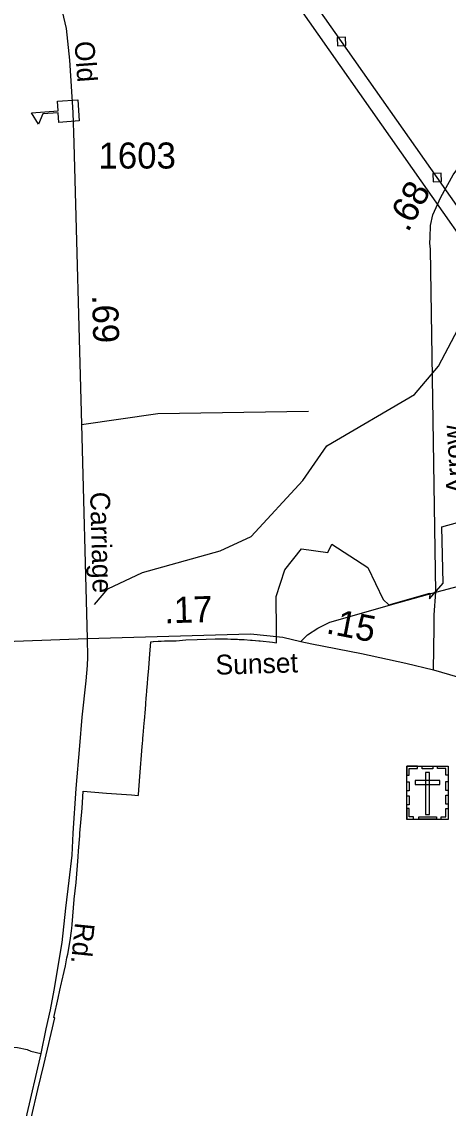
# Model space of a CAD drawing. Extents: x 2220236 to 2384410, y 720751 to 894131.
# Drawn here: x 2326254 to 2328303, y 808018 to 813234 of the extents above; entities that cross this region are included whole.
import ezdxf

# ---------------------------------------------------------------- set-up
doc = ezdxf.new("R2010")
doc.units = 0
for name, color, linetype in [('Exist Boundary Political City Limit New', 7, 'Continuous'), ('Exist Cultural Cemetery CELL', 7, 'Continuous'), ('Exist Cultural Educational Facility Elementary CELL', 7, 'Continuous'), ('Exist Hydrographic Misc Water Feature', 7, 'Continuous'), ('Exist Road Non-System Type 51', 7, 'Continuous'), ('Exist Road Secondary Mileage Hundredths English Label', 7, 'Continuous'), ('Exist Road Secondary Type 20 Attributed', 7, 'Continuous'), ('Exist Road Secondary Type 51 Attributed', 7, 'Continuous'), ('Exist Road Secondary Type 51 Label', 7, 'Continuous'), ('Exist Road Secondary Type 51 Number Label', 7, 'Continuous'), ('Exist Utilities Electrical Transmission Line', 7, 'Continuous'), ('Map Preparation Boundary City Limit Buffer Line', 7, 'Continuous')]:
    doc.layers.add(name, color=color, linetype=linetype)

msp = doc.modelspace()

# ---------------------------------------------------------------- linework, layer by layer
at = {"layer": 'Exist Boundary Political City Limit New'}
msp.add_lwpolyline([(2326301.2, 807976.9), (2326331.5, 808107.6), (2326359.5, 808227.2), (2326395, 808377.3), (2326412.8, 808452.8), (2326407.5, 808453.9), (2326428.2, 808546.1), (2326437, 808585.2), (2326445, 808620.2), (2326446.5, 808626.8), (2326457.2, 808674.1), (2326463.5, 808702.2), (2326471.2, 808740.9), (2326474.8, 808758.4), (2326485.8, 808823.4), (2326492.5, 808870.1), (2326494, 808882.8), (2326495.8, 808898.4), (2326495.8, 808900), (2326506, 809020.1), (2326506.2, 809022.2), (2326515.2, 809101.6), (2326524.8, 809224.6), (2326527, 809254.3), (2326532.8, 809326.7), (2326533.8, 809339.2), (2326543.5, 809459.6), (2326549.8, 809539.9), (2326661, 809531.4), (2326780.5, 809522.3), (2326813.8, 809519.8), (2326814.2, 809524.3), (2326821.2, 809611.3), (2326833, 809754.5), (2326834.2, 809768.6), (2326835.5, 809785), (2326836.2, 809794.6), (2326837.5, 809810), (2326842.2, 809866.8), (2326843.2, 809879.9), (2326847.8, 809934.7), (2326849.5, 809958), (2326852.2, 809990.6), (2326852.8, 809998.1), (2326855, 810024.1), (2326857.5, 810056.9), (2326858, 810060.3), (2326859.5, 810079.1), (2326859.5, 810080.9), (2326863.8, 810130.9), (2326863.8, 810132.1), (2326869.2, 810198.7), (2326874.5, 810257.9), (2326885.2, 810258.8), (2326887.2, 810258.9), (2326910, 810260.2), (2326920.2, 810260.8), (2326923.2, 810260.9), (2326939.5, 810261.4), (2326958.8, 810261.9), (2326960.2, 810261.9), (2326992.5, 810262.8), (2326995, 810262.9), (2326996.2, 810262.9), (2327041.8, 810266.4), (2327042.8, 810266.5), (2327097, 810268.8), (2327182.5, 810271.4), (2327183.8, 810271.4), (2327227, 810271.2), (2327242.2, 810271.2), (2327258.8, 810270.6), (2327262.5, 810270.5), (2327291, 810269.5), (2327299, 810269.2), (2327309.2, 810268.6), (2327323.2, 810267.8), (2327353.5, 810266.1), (2327355.5, 810265.9), (2327361, 810265.6), (2327393.8, 810262.8), (2327399.8, 810261.8), (2327458.8, 810255.2), (2327477.8, 810251.8), (2327478.5, 810310.3), (2327476.5, 810475.3), (2327518.2, 810603), (2327598.5, 810703.1), (2327724.5, 810686.6), (2327743.5, 810726.5), (2327916.8, 810614.2), (2327991, 810460.1), (2328018, 810434.9), (2328214.5, 810490.7), (2328212.8, 810463.4), (2328279, 810538.2), (2328273, 810809.1), (2328468.8, 810863.4)], dxfattribs=at)
at = {"layer": 'Exist Cultural Cemetery CELL'}
for points in [[(2328103.8, 809659.8), (2328302.9, 809659.8), (2328302.9, 809405.2), (2328103.8, 809405.2)], [(2328103.8, 809616.5), (2328115.1, 809616.5), (2328115.1, 809648.7), (2328155.7, 809648.7), (2328155.7, 809659.8), (2328103.8, 809659.8)], [(2328177.8, 809659.8), (2328229.7, 809659.8), (2328229.7, 809648.4), (2328177.8, 809648.4)], [(2328302.9, 809616.5), (2328291.6, 809616.5), (2328291.6, 809648.7), (2328251, 809648.7), (2328251, 809659.8), (2328302.9, 809659.8)], [(2328212.8, 809630.5), (2328194.1, 809630.5), (2328194.1, 809427.8), (2328212.8, 809427.8)], [(2328103.7, 809542.4), (2328103.7, 809585.7), (2328115.1, 809585.7), (2328115.1, 809542.4)], [(2328144.6, 809591.8), (2328144.6, 809573.1), (2328262.3, 809573.1), (2328262.3, 809591.8)], [(2328291.5, 809543.4), (2328291.5, 809586.7), (2328302.9, 809586.7), (2328302.9, 809543.4)], [(2328103.7, 809475.2), (2328103.7, 809518.5), (2328115.1, 809518.5), (2328115.1, 809475.2)], [(2328291.5, 809477.5), (2328291.5, 809520.8), (2328302.9, 809520.8), (2328302.9, 809477.5)], [(2328136.8, 809405.3), (2328136.8, 809416.7), (2328114.8, 809416.7), (2328114.8, 809457.2), (2328103.7, 809457.2), (2328103.7, 809405.3)], [(2328269.7, 809405.2), (2328269.7, 809416.7), (2328291.7, 809416.7), (2328291.7, 809457.1), (2328302.9, 809457.1), (2328302.9, 809405.2)], [(2328161.2, 809416.7), (2328246.1, 809416.7), (2328246.1, 809405.3), (2328161.2, 809405.3)]]:
    msp.add_lwpolyline(points, close=True, dxfattribs=at)
at = {"layer": 'Exist Cultural Educational Facility Elementary CELL'}
msp.add_lwpolyline([(2326530.3, 812758.1), (2326432.7, 812751), (2326429.3, 812796.9), (2326354.5, 812791.4), (2326333.7, 812742.7), (2326300.5, 812797.1), (2326428.6, 812806.4), (2326425.3, 812852.4), (2326523, 812859.5)], close=True, dxfattribs=at)
at = {"layer": 'Exist Hydrographic Misc Water Feature'}
msp.add_lwpolyline([(2326602.9, 810436.9), (2326667.9, 810511.8), (2326834, 810590.7), (2327208, 810694.6), (2327356.9, 810763.1), (2327604, 811032.5), (2327719, 811197.9), (2328141, 811445), (2328256.1, 811581), (2328460.1, 811966.8), (2328979.9, 812454), (2329369.1, 812650.5), (2329634, 812861.5), (2329962.9, 813213), (2330119, 813449.1), (2330233, 813693.3), (2330329, 814041.9), (2330324, 814517.5), (2330289, 814667.1), (2329950, 815178.4), (2329838.1, 815570.9), (2329866, 816054.5), (2329954.1, 816369.9), (2330019.9, 816421.8)], dxfattribs=at)
at = {"layer": 'Exist Road Non-System Type 51'}
for points in [[(2328243.3, 810496.4), (2328911.4, 810672.1), (2329123.8, 810746.2), (2329193.6, 810776.9), (2329443.6, 810909), (2329650.7, 811018.4), (2330363.5, 811367.6)], [(2326541, 811300.1), (2326908.1, 811353.3), (2327632, 811363.9)], [(2328066.3, 810445.9), (2328243.3, 810496.4)], [(2327595.5, 810259.6), (2327617.9, 810281.4), (2327627.4, 810290.4), (2327677.1, 810322.8), (2327734.7, 810351.4), (2328066.3, 810445.9)], [(2325673, 808006.2), (2325690.6, 808024.5), (2325726.4, 808054.8), (2325769.7, 808117.2), (2325826.6, 808207.7), (2325915.7, 808298.8), (2325933.5, 808314.9), (2325959.4, 808321.2), (2325995.4, 808321.7), (2326073.5, 808304.5), (2326103.6, 808302.7), (2326155.5, 808311.4), (2326193.4, 808313.8), (2326233.4, 808310.2), (2326279.6, 808300.7), (2326297.5, 808292.8), (2326345.6, 808281.4)]]:
    msp.add_lwpolyline(points, dxfattribs=at)
at = {"layer": 'Exist Road Secondary Type 20 Attributed'}
msp.add_lwpolyline([(2328243.3, 810496.4), (2328217.4, 812141.9), (2328214.7, 812171), (2328216.7, 812197.8), (2328217.2, 812255.3), (2328229.6, 812307.4), (2328266.8, 812391.8), (2328326.3, 812498.5), (2328380.8, 812572.9), (2328442.8, 812649.8), (2328497.3, 812716.8), (2328581.6, 812813.5), (2328715.5, 812962.4), (2328958.5, 813240.2), (2329041.5, 813325.8), (2329073.8, 813365.5), (2329115.9, 813427.5), (2329158.1, 813519.3), (2329185.3, 813623.5), (2329225, 813725.2)], dxfattribs=at)
at = {"layer": 'Exist Road Secondary Type 51 Attributed'}
for points in [[(2326343.7, 813563.2), (2326377.9, 813497.8), (2326401.6, 813442.7), (2326431.1, 813360.1), (2326467.5, 813201.8), (2326484.1, 813049.6), (2326499, 812799.1), (2326504.7, 812651.1), (2326541, 811300.1), (2326568.2, 810272.9)], [(2328232.7, 810123.4), (2328235.8, 810326.1), (2328235.8, 810386.4), (2328243.3, 810496.4)], [(2323373.5, 809954.5), (2323443.6, 809976), (2323721.5, 810053.8), (2323859.4, 810092.7), (2323913.8, 810106.3), (2324112, 810149.1), (2324347.1, 810183.1), (2324417.1, 810188.9), (2324475.3, 810192.8), (2324834.8, 810208.4), (2325031, 810212.3), (2325108.8, 810218.1), (2325169, 810222), (2326568.2, 810272.9)], [(2326568.2, 810272.9), (2326569.8, 810183), (2326568.1, 810143.3), (2326561.5, 810070.5), (2326543.3, 809895.2), (2326531.8, 809757.9), (2326513.6, 809552.8), (2326498.7, 809339.5), (2326493.8, 809233.6), (2326479.7, 809112.1), (2326464.8, 808978.1), (2326446.7, 808814.4), (2326408.6, 808584.5), (2326390.5, 808490.2), (2326369, 808399.3), (2326345.6, 808281.4), (2326273, 807970.7), (2326201.9, 807714.1), (2326104, 807327.2), (2326095.2, 807289.9)], [(2326568.2, 810272.9), (2327353.5, 810295.4), (2327431.6, 810288.2), (2327507.6, 810279.1), (2327595.5, 810259.6), (2327648.2, 810248), (2327885.8, 810201.5), (2328098.6, 810155.1), (2328232.7, 810123.4)], [(2328232.7, 810123.4), (2328347.8, 810088.6), (2328425.9, 810062.2), (2328517.8, 810018.9), (2328950.7, 809815), (2329109.4, 809738.9), (2329241.6, 809688.4), (2329404.2, 809643), (2329500.3, 809625), (2329618.4, 809603.3), (2329886.7, 809579), (2330028.2, 809556.4), (2330222.5, 809522.6), (2330442.1, 809469.8), (2330767.9, 809398)]]:
    msp.add_lwpolyline(points, dxfattribs=at)
at = {"layer": 'Exist Utilities Electrical Transmission Line'}
for points in [[(2319853.3, 820695.9), (2326592.3, 814719.1), (2333025.8, 805564.5)], [(2333024.4, 805702.5), (2331824.6, 807406.8), (2329674.8, 810458.2), (2329041.4, 811359.1), (2328249.6, 812486.1), (2327790.8, 813138.8), (2326970.6, 814303.4), (2326633.7, 814783.6), (2326625.6, 814795.5), (2319961.3, 820697.1)], [(2327771.6, 813118), (2327811.6, 813119.6), (2327809.9, 813159.6), (2327770, 813157.9), (2327771.6, 813118)], [(2328230.4, 812465.3), (2328270.3, 812466.9), (2328268.7, 812506.9), (2328228.8, 812505.2), (2328230.4, 812465.3)]]:
    msp.add_lwpolyline(points, dxfattribs=at)
at = {"layer": 'Map Preparation Boundary City Limit Buffer Line'}
msp.add_lwpolyline([(2326301.2, 807976.9), (2326331.5, 808107.6), (2326359.5, 808227.2), (2326395, 808377.3), (2326412.8, 808452.8), (2326407.5, 808453.9), (2326428.2, 808546.1), (2326437, 808585.2), (2326445, 808620.2), (2326446.5, 808626.8), (2326457.2, 808674.1), (2326463.5, 808702.2), (2326471.2, 808740.9), (2326474.8, 808758.4), (2326485.8, 808823.4), (2326492.5, 808870.1), (2326494, 808882.8), (2326495.8, 808898.4), (2326495.8, 808900), (2326506, 809020.1), (2326506.2, 809022.2), (2326515.2, 809101.6), (2326524.8, 809224.6), (2326527, 809254.3), (2326532.8, 809326.7), (2326533.8, 809339.2), (2326543.5, 809459.6), (2326549.8, 809539.9), (2326661, 809531.4), (2326780.5, 809522.3), (2326813.8, 809519.8), (2326814.2, 809524.3), (2326821.2, 809611.3), (2326833, 809754.5), (2326834.2, 809768.6), (2326835.5, 809785), (2326836.2, 809794.6), (2326837.5, 809810), (2326842.2, 809866.8), (2326843.2, 809879.9), (2326847.8, 809934.7), (2326849.5, 809958), (2326852.2, 809990.6), (2326852.8, 809998.1), (2326855, 810024.1), (2326857.5, 810056.9), (2326858, 810060.3), (2326859.5, 810079.1), (2326859.5, 810080.9), (2326863.8, 810130.9), (2326863.8, 810132.1), (2326869.2, 810198.7), (2326874.5, 810257.9), (2326885.2, 810258.8), (2326887.2, 810258.9), (2326910, 810260.2), (2326920.2, 810260.8), (2326923.2, 810260.9), (2326939.5, 810261.4), (2326958.8, 810261.9), (2326960.2, 810261.9), (2326992.5, 810262.8), (2326995, 810262.9), (2326996.2, 810262.9), (2327041.8, 810266.4), (2327042.8, 810266.5), (2327097, 810268.8), (2327182.5, 810271.4), (2327183.8, 810271.4), (2327227, 810271.2), (2327242.2, 810271.2), (2327258.8, 810270.6), (2327262.5, 810270.5), (2327291, 810269.5), (2327299, 810269.2), (2327309.2, 810268.6), (2327323.2, 810267.8), (2327353.5, 810266.1), (2327355.5, 810265.9), (2327361, 810265.6), (2327393.8, 810262.8), (2327399.8, 810261.8), (2327458.8, 810255.2), (2327477.8, 810251.8), (2327478.5, 810310.3), (2327476.5, 810475.3), (2327518.2, 810603), (2327598.5, 810703.1), (2327724.5, 810686.6), (2327743.5, 810726.5), (2327916.8, 810614.2), (2327991, 810460.1), (2328018, 810434.9), (2328214.5, 810490.7), (2328212.8, 810463.4), (2328279, 810538.2), (2328273, 810809.1), (2328468.8, 810863.4)], dxfattribs=at)

# ---------------------------------------------------------------- texts
at = {"layer": 'Exist Road Secondary Mileage Hundredths English Label'}
for s, rotation, p in [('.68', 61.0568, (2328109.6, 812219.4)), ('.69', 271.5391, (2326591.7, 811921.6)), ('.17', 1.6412, (2326940, 810346.1)), ('.15', 348.9351, (2327712.2, 810299.2))]:
    msp.add_text(s, height=125, rotation=rotation, dxfattribs=at).set_placement(p)
at = {"layer": 'Exist Road Secondary Type 51 Label'}
for s, rotation, p in [('Old', 274.158, (2326507.3, 813138)), ('Arrow', 93.9729, (2328390.6, 810969.8)), ('Carriage', 271.5169, (2326582.4, 810976.4)), ('Sunset', 1.6412, (2327186.3, 810099.5)), ('Rd.', 264.1933, (2326510.5, 808912.4))]:
    msp.add_text(s, height=95, rotation=rotation, dxfattribs=at).set_placement(p)
at = {"layer": 'Exist Road Secondary Type 51 Number Label'}
msp.add_text('1603', height=125, dxfattribs=at).set_placement((2326622.7, 812529.3))

doc.saveas('drawing.dxf')
